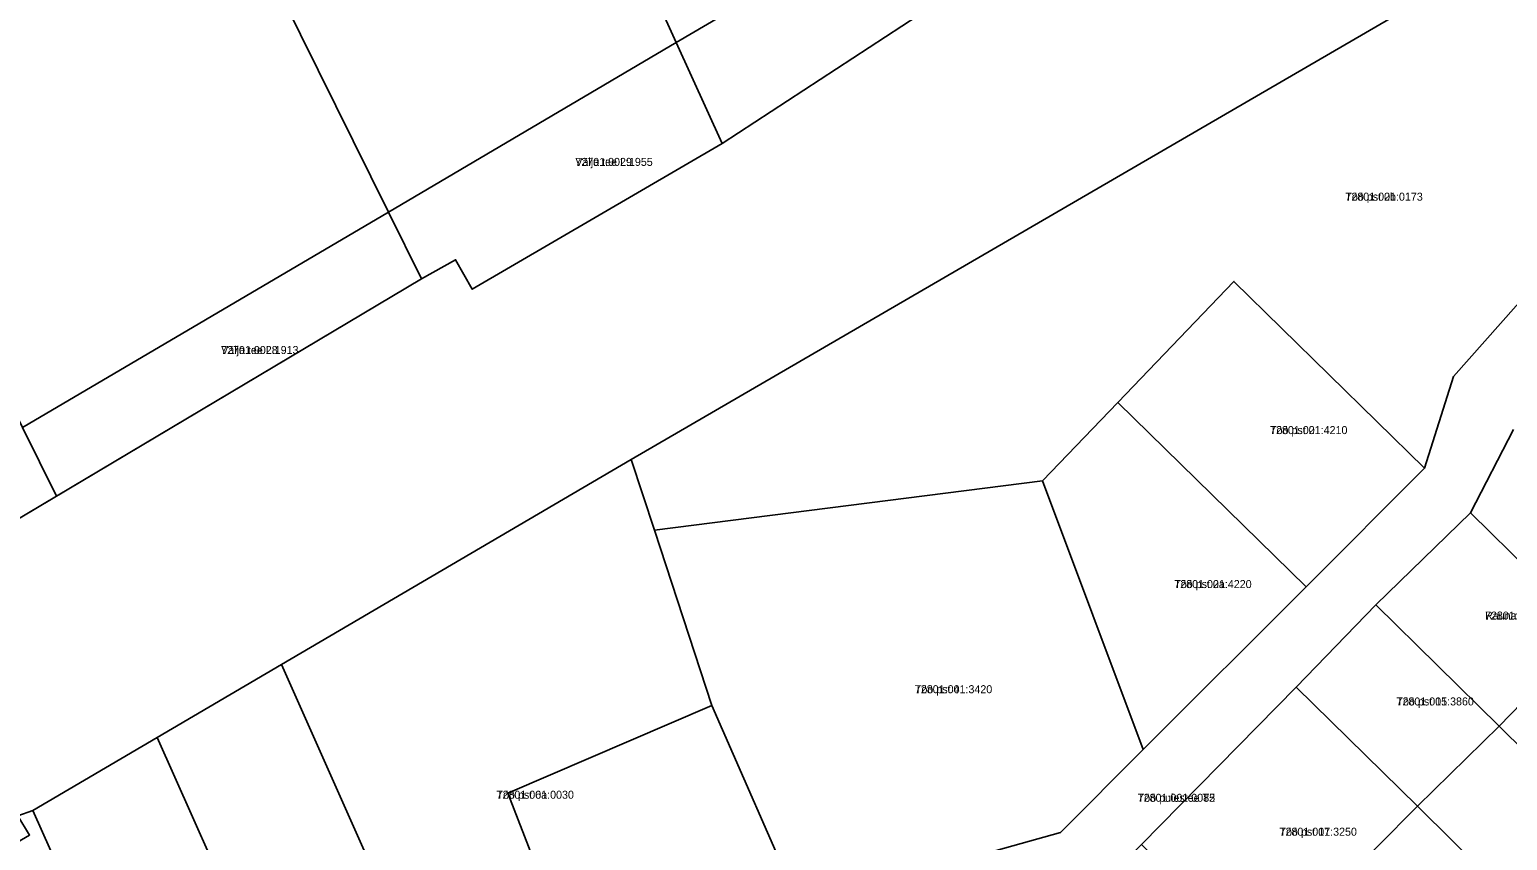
# Model space of a CAD drawing. Extents: x 504287 to 537970, y 6539941 to 6586214.
# Drawn here: x 530190.6 to 530467.6, y 6575813.7 to 6575965.6 of the extents above; entities that cross this region are included whole.
import ezdxf

# ---------------------------------------------------------------- set-up
doc = ezdxf.new("R2010")
doc.units = 0
for name, color, linetype in [('L_AADRESS', 7, 'Continuous'), ('PIIR', 7, 'Continuous'), ('TUNNUS', 7, 'Continuous')]:
    doc.layers.add(name, color=color, linetype=linetype)

msp = doc.modelspace()

# ---------------------------------------------------------------- linework, layer by layer
at = {"layer": 'PIIR'}
for points in [[(530071.59, 6576531.36), (529844.92, 6577002.78), (529872.84, 6576998.07), (529927.97, 6576990.29), (530224.5, 6576331.71), (530238.79, 6576336.54), (530243.1, 6576337.94), (530250.43, 6576264.37), (530251.72, 6576259.06), (530262.86, 6576212.51), (530272.99, 6576172.4), (530354.47, 6575999.51), (530358.63, 6575990.69), (530311.81, 6575963.17), (530189.22, 6576233.13), (530078.57, 6576477.47), (530057.92, 6576523.12)], [(530101.83, 6576246.34), (530189.22, 6576233.13), (530311.81, 6575963.17), (530257.85, 6575931.41), (530139.14, 6576171.03)], [(530067.19, 6576135.06), (530139.14, 6576171.03), (530257.85, 6575931.41), (530189.29, 6575891.05), (530185.83, 6575897.96)], [(530307.71, 6575871.8), (530303.34, 6575885.08), (530493.03, 6575995.31), (530499.3, 6575988.02), (530507.1, 6575981.72), (530515.27, 6575977.32), (530523.7, 6575974.45), (530533.26, 6575972.87), (530539.65, 6575972.82), (530541.94, 6575969.28), (530540.54, 6575964.41), (530539.27, 6575961.42), (530519.88, 6575965.6), (530502.03, 6575947.54), (530480.96, 6575927.07), (530457.46, 6575900.61), (530452.05, 6575883.44), (530416.32, 6575918.42), (530394.56, 6575895.76), (530380.42, 6575881.07)], [(530311.81, 6575963.17), (530358.63, 6575990.69), (530366.35, 6575974.32), (530320.4, 6575944.26)], [(530257.85, 6575931.41), (530311.81, 6575963.17), (530320.4, 6575944.26), (530273.56, 6575916.97), (530270.43, 6575922.5), (530264.04, 6575918.91)], [(530189.29, 6575891.05), (530257.85, 6575931.41), (530264.04, 6575918.91), (530195.67, 6575878.22)], [(530416.32, 6575918.42), (530452.05, 6575883.44), (530429.84, 6575861.22), (530394.56, 6575895.76)], [(530145.86, 6575874.18), (530185.83, 6575897.96), (530189.29, 6575891.05), (530195.67, 6575878.22), (530155.73, 6575854.45)], [(530394.56, 6575895.76), (530429.84, 6575861.22), (530399.3, 6575830.7), (530380.42, 6575881.07)], [(530294.96, 6575784.54), (530296.03, 6575781.78), (530272.08, 6575769.65), (530237.79, 6575846.62), (530303.34, 6575885.08), (530307.71, 6575871.8), (530318.46, 6575838.94), (530280.21, 6575822.57)], [(530383.78, 6575815.18), (530334.9, 6575801.47), (530318.46, 6575838.94), (530307.71, 6575871.8), (530380.42, 6575881.07), (530399.3, 6575830.7)], [(530442.88, 6575857.86), (530460.62, 6575875.04), (530483.29, 6575852.83), (530466.04, 6575835.11)], [(530442.88, 6575857.86), (530466.04, 6575835.11), (530450.73, 6575820.09), (530427.97, 6575842.39)], [(530483.29, 6575852.83), (530501.19, 6575835.3), (530500.51, 6575830.16), (530485.96, 6575815.43), (530466.04, 6575835.11)], [(530237.79, 6575846.62), (530272.08, 6575769.65), (530248.13, 6575757.52), (530214.51, 6575832.97)], [(530437.35, 6575802.88), (530423.74, 6575788.73), (530399, 6575812.92), (530427.97, 6575842.39), (530450.73, 6575820.09), (530435.58, 6575804.88), (530437.32, 6575803.16)], [(530318.46, 6575838.94), (530334.9, 6575801.47), (530294.96, 6575784.54), (530280.21, 6575822.57)], [(530450.73, 6575820.09), (530466.04, 6575835.11), (530485.96, 6575815.43), (530470.56, 6575800.44)], [(530191.24, 6575819.3), (530214.51, 6575832.97), (530248.13, 6575757.52), (530224.18, 6575745.39)], [(530470.56, 6575800.44), (530455.5, 6575785.2), (530454.65, 6575786.04), (530437.32, 6575803.16), (530435.58, 6575804.88), (530450.73, 6575820.09)], [(530158.84, 6575796.24), (530190.61, 6575814.69), (530188.38, 6575818.29), (530191.24, 6575819.3), (530224.18, 6575745.39), (530198.37, 6575732.31), (530177.43, 6575766.2)]]:
    msp.add_lwpolyline(points, close=True, dxfattribs=at)
for points in [[(531306.38, 6576428.34), (531267.9, 6576435.97), (531121.3, 6576342.04), (531108.25, 6576363.57), (531066.72, 6576339.46), (531041.56, 6576313.97), (530919.85, 6576243.29), (530906.01, 6576235.25), (530825, 6576188.23), (530493.03, 6575995.31), (530303.34, 6575885.08), (530237.79, 6575846.62), (530214.51, 6575832.97), (530191.24, 6575819.3), (530188.38, 6575818.29), (530190.61, 6575814.69), (530158.84, 6575796.24), (529955.96, 6575678.44), (529937.36, 6575667.65), (529912.76, 6575653.35)], [(529874.7, 6575687.22), (530008.34, 6575766.74), (530060.24, 6575797.63), (530097.22, 6575819.64), (530099.01, 6575816.08), (530157.2, 6575851.48), (530155.73, 6575854.45), (530264.04, 6575918.91), (530270.43, 6575922.5), (530273.56, 6575916.97), (530320.4, 6575944.26), (530366.35, 6575974.32)], [(530468.68, 6575890.65), (530460.62, 6575875.04), (530442.88, 6575857.86), (530427.97, 6575842.39), (530399, 6575812.92), (530390.59, 6575804.36), (530369.58, 6575797.83), (530348.8, 6575791.58), (530328.51, 6575785.54), (530308.33, 6575776.9), (530288.96, 6575767.75), (530269.85, 6575758.08), (530248.23, 6575747.13), (530248.13, 6575757.52), (530272.08, 6575769.65), (530296.03, 6575781.78), (530294.96, 6575784.54), (530334.9, 6575801.47), (530383.78, 6575815.18), (530399.3, 6575830.7), (530429.84, 6575861.22), (530452.05, 6575883.44), (530457.46, 6575900.61), (530480.96, 6575927.07)], [(530483.29, 6575852.83), (530460.62, 6575875.04), (530468.68, 6575890.65)]]:
    msp.add_lwpolyline(points, dxfattribs=at)

# ---------------------------------------------------------------- texts
at = {"layer": 'L_AADRESS'}
for s, p in [('Välja tee L9', (530292.89, 6575940.07)), ('Töö pst 2b', (530437.2, 6575933.55)), ('Välja tee L8', (530226.51, 6575904.82)), ('Töö pst 2', (530423.08, 6575889.82)), ('Töö pst 2a', (530405.13, 6575860.97)), ('Rauna tn 2', (530463.36, 6575855.07)), ('Töö pst 4', (530356.52, 6575841.27)), ('Töö pst 15', (530446.78, 6575838.98)), ('Töö pst 6a', (530278.12, 6575821.5)), ('Töö puiestee T2', (530398.28, 6575820.93)), ('Töö pst 17', (530424.86, 6575814.57))]:
    msp.add_text(s, height=1.5, dxfattribs=at).set_placement(p)
at = {"layer": 'TUNNUS'}
for s, p in [('72701:002:1955', (530292.89, 6575940.07)), ('72801:001:0173', (530437.2, 6575933.55)), ('72701:002:1913', (530226.51, 6575904.82)), ('72801:001:4210', (530423.08, 6575889.82)), ('72801:001:4220', (530405.13, 6575860.97)), ('72801:001:3410', (530463.36, 6575855.07)), ('72801:001:3420', (530356.52, 6575841.27)), ('72801:001:3860', (530446.78, 6575838.98)), ('72801:001:0030', (530278.12, 6575821.5)), ('72801:001:0085', (530398.28, 6575820.93)), ('72801:001:3250', (530424.86, 6575814.57))]:
    msp.add_text(s, height=1.5, dxfattribs=at).set_placement(p)

doc.saveas('drawing.dxf')
